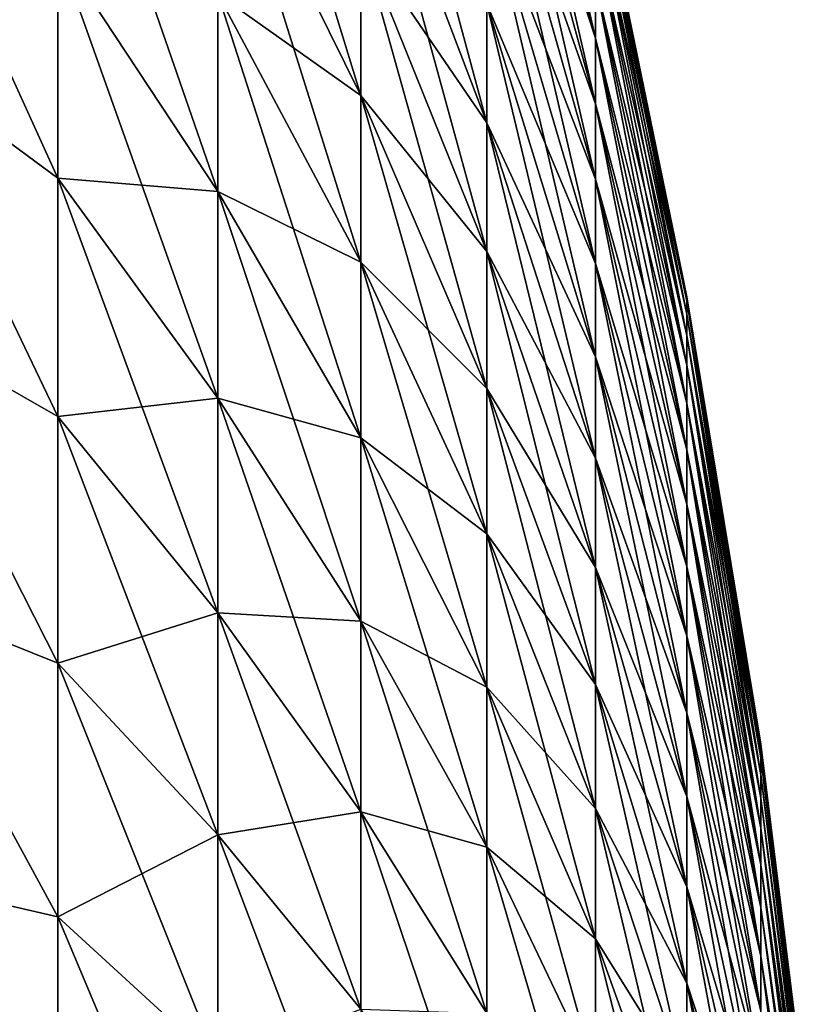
# Model space of a CAD drawing. Header units: metres. Extents: x -61 to 49, y -32 to 32.
# Tile 319 of 343: x 45.16 to 48.63, y 6.03 to 10.31. Entities that reach past the tile are written whole.
import ezdxf

# ---------------------------------------------------------------- set-up
doc = ezdxf.new("R2010")
doc.units = ezdxf.units.M
doc.layers.add('solid_K_27_40_10_000Y34', color=7, linetype='CONTINUOUS')

msp = doc.modelspace()

# ---------------------------------------------------------------- linework, layer by layer
at = {"layer": 'solid_K_27_40_10_000Y34'}
for points in [[(47.193928, 12.290059, -4.080581), (47.666889, 10.47366, -3.477494), (47.666889, 10.229336, -4.141399)], [(47.193928, 12.003365, -4.859623), (47.193928, 12.290059, -4.080581), (47.666889, 10.229336, -4.141399)], [(46.023605, 12.006661, -11.627804), (46.645882, 10.662851, -10.326395), (46.645882, 9.979329, -10.98835)], [(46.023605, 11.236997, -12.373182), (46.023605, 12.006661, -11.627804), (46.645882, 9.979329, -10.98835)], [(47.193928, 12.003365, -4.859623), (47.666889, 10.229336, -4.141399), (47.666889, 9.942979, -4.788286)], [(47.193928, 11.667345, -5.618697), (47.193928, 12.003365, -4.859623), (47.666889, 9.942979, -4.788286)], [(47.193928, 12.003365, 4.859623), (47.666889, 10.229336, 4.141399), (47.666889, 10.47366, 3.477494)], [(47.193928, 12.003365, 4.859623), (47.193928, 11.667345, 5.618697), (47.666889, 10.229336, 4.141399)], [(46.645882, 11.89582, -8.87808), (47.193928, 10.378127, -7.745397), (47.193928, 9.860555, -8.394412)], [(46.645882, 11.302558, -9.622007), (46.645882, 11.89582, -8.87808), (47.193928, 9.860555, -8.394412)], [(47.193928, 11.667345, -5.618697), (47.666889, 9.942979, -4.788286), (47.666889, 9.615763, -5.415497)], [(47.193928, 11.283381, -6.354682), (47.193928, 11.667345, -5.618697), (47.666889, 9.615763, -5.415497)], [(47.193928, 11.667345, 5.618697), (47.666889, 9.942979, 4.788286), (47.666889, 10.229336, 4.141399)], [(47.193928, 11.667345, 5.618697), (47.193928, 11.283381, 6.354682), (47.666889, 9.942979, 4.788286)], [(45.328068, 11.571313, -14.509967), (46.023605, 10.421157, -13.067718), (46.023605, 9.562494, -13.708554)], [(45.328068, 10.617882, -15.221532), (45.328068, 11.571313, -14.509967), (46.023605, 9.562494, -13.708554)], [(44.560349, 11.308901, -16.948191), (45.328068, 10.617882, -15.221532), (45.328068, 9.620819, -15.870547)], [(44.560349, 10.187581, -17.644987), (44.560349, 11.308901, -16.948191), (45.328068, 9.620819, -15.870547)], [(44.560349, 11.308872, 16.94821), (45.328068, 9.620819, 15.870547), (45.328068, 10.617882, 15.221532)], [(44.560349, 11.308872, 16.94821), (44.560349, 10.187557, 17.645), (45.328068, 9.620819, 15.870547)], [(46.645882, 11.302558, -9.622007), (47.193928, 9.860555, -8.394412), (47.193928, 9.302463, -9.008933)], [(46.645882, 10.662851, -10.326395), (46.645882, 11.302558, -9.622007), (47.193928, 9.302463, -9.008933)], [(46.645882, 11.302558, 9.622007), (47.193928, 9.860555, 8.394412), (47.193928, 10.378127, 7.745397)], [(46.645882, 11.302558, 9.622007), (46.645882, 10.662851, 10.326395), (47.193928, 9.860555, 8.394412)], [(47.193928, 11.283381, -6.354682), (47.666889, 9.615763, -5.415497), (47.666889, 9.249034, -6.020454)], [(47.193928, 10.853053, -7.064555), (47.193928, 11.283381, -6.354682), (47.666889, 9.249034, -6.020454)], [(47.193928, 11.283381, 6.354682), (47.666889, 9.615763, 5.415497), (47.666889, 9.942979, 4.788286)], [(47.193928, 11.283381, 6.354682), (47.193928, 10.853053, 7.064555), (47.666889, 9.615763, 5.415497)], [(46.023605, 11.236997, -12.373182), (46.645882, 9.979329, -10.98835), (46.645882, 9.254799, -11.605151)], [(46.023605, 10.421157, -13.067718), (46.023605, 11.236997, -12.373182), (46.645882, 9.254799, -11.605151)], [(46.023605, 11.236997, 12.373182), (46.645882, 9.979329, 10.98835), (46.645882, 10.662851, 10.326395)], [(46.023605, 11.236997, 12.373182), (46.023605, 10.421157, 13.067718), (46.645882, 9.979329, 10.98835)], [(47.666889, 11.035873), (48.064034, 9.104814), (48.064034, 9.086107, -0.583347)], [(47.666889, 11.013199, 0.707071), (48.064034, 9.104814), (47.666889, 11.035873)], [(47.666889, 11.013199, -0.707071), (47.666889, 11.035873), (48.064034, 9.086107, -0.583347)], [(47.666889, 11.013199, 0.707071), (48.064034, 9.086107, 0.583347), (48.064034, 9.104814)], [(47.666889, 11.013199, -0.707071), (48.064034, 9.086107, -0.583347), (48.064034, 9.030064, -1.164298)], [(47.666889, 10.94527, -1.411236), (47.666889, 11.013199, -0.707071), (48.064034, 9.030064, -1.164298)], [(47.666889, 11.013199, 0.707071), (47.666889, 10.94527, 1.411236), (48.064034, 9.086107, 0.583347)], [(47.666889, 10.94527, -1.411236), (48.064034, 9.030064, -1.164298), (48.064034, 8.936913, -1.740464)], [(47.666889, 10.832363, -2.109602), (47.666889, 10.94527, -1.411236), (48.064034, 8.936913, -1.740464)], [(47.666889, 10.94527, 1.411236), (48.064034, 9.030064, 1.164298), (48.064034, 9.086107, 0.583347)], [(47.666889, 10.94527, 1.411236), (47.666889, 10.832363, 2.109602), (48.064034, 9.030064, 1.164298)], [(47.193928, 10.853053, -7.064555), (47.666889, 9.249034, -6.020454), (47.666889, 8.844299, -6.600672)], [(47.193928, 10.378127, -7.745397), (47.193928, 10.853053, -7.064555), (47.666889, 8.844299, -6.600672)], [(47.193928, 10.853053, 7.064555), (47.666889, 9.249034, 6.020454), (47.666889, 9.615763, 5.415497)], [(47.193928, 10.853053, 7.064555), (47.193928, 10.378127, 7.745397), (47.666889, 9.249034, 6.020454)], [(47.666889, 10.832363, -2.109602), (48.064034, 8.936913, -1.740464), (48.064034, 8.807039, -2.309478)], [(47.666889, 10.674944, -2.7993), (47.666889, 10.832363, -2.109602), (48.064034, 8.807039, -2.309478)], [(47.666889, 10.832363, 2.109602), (48.064034, 8.936913, 1.740464), (48.064034, 9.030064, 1.164298)], [(47.666889, 10.832363, 2.109602), (47.666889, 10.674944, 2.7993), (48.064034, 8.936913, 1.740464)], [(46.645882, 10.662851, -10.326395), (47.193928, 9.302463, -9.008933), (47.193928, 8.706146, -9.586434)], [(46.645882, 9.979329, -10.98835), (46.645882, 10.662851, -10.326395), (47.193928, 8.706146, -9.586434)], [(46.645882, 10.662851, 10.326395), (47.193928, 9.302463, 9.008933), (47.193928, 9.860555, 8.394412)], [(46.645882, 10.662851, 10.326395), (46.645882, 9.979329, 10.98835), (47.193928, 9.302463, 9.008933)], [(47.666889, 10.674944, -2.7993), (48.064034, 8.807039, -2.309478), (48.064034, 8.640976, -2.869002)], [(47.666889, 10.47366, -3.477494), (47.666889, 10.674944, -2.7993), (48.064034, 8.640976, -2.869002)], [(47.666889, 10.674944, 2.7993), (48.064034, 8.807039, 2.309478), (48.064034, 8.936913, 1.740464)], [(47.666889, 10.674944, 2.7993), (47.666889, 10.47366, 3.477494), (48.064034, 8.807039, 2.309478)], [(45.328068, 10.617882, -15.221532), (46.023605, 9.562494, -13.708554), (46.023605, 8.664536, -14.293059)], [(45.328068, 9.620819, -15.870547), (45.328068, 10.617882, -15.221532), (46.023605, 8.664536, -14.293059)], [(45.328068, 10.617882, 15.221532), (46.023605, 9.562494, 13.708554), (46.023605, 10.421157, 13.067718)], [(45.328068, 10.617882, 15.221532), (45.328068, 9.620819, 15.870547), (46.023605, 9.562494, 13.708554)], [(47.666889, 10.47366, -3.477494), (48.064034, 8.640976, -2.869002), (48.064034, 8.439404, -3.416736)], [(47.666889, 10.229336, -4.141399), (47.666889, 10.47366, -3.477494), (48.064034, 8.439404, -3.416736)], [(47.666889, 10.47366, 3.477494), (48.064034, 8.640976, 2.869002), (48.064034, 8.807039, 2.309478)], [(47.666889, 10.47366, 3.477494), (47.666889, 10.229336, 4.141399), (48.064034, 8.640976, 2.869002)], [(46.023605, 10.421157, -13.067718), (46.645882, 9.254799, -11.605151), (46.645882, 8.49224, -12.174264)], [(46.023605, 9.562494, -13.708554), (46.023605, 10.421157, -13.067718), (46.645882, 8.49224, -12.174264)], [(46.023605, 10.421157, 13.067718), (46.645882, 9.254799, 11.605151), (46.645882, 9.979329, 10.98835)], [(46.023605, 10.421157, 13.067718), (46.023605, 9.562494, 13.708554), (46.645882, 9.254799, 11.605151)], [(47.193928, 10.378127, -7.745397), (47.666889, 8.844299, -6.600672), (47.666889, 8.403221, -7.153767)], [(47.193928, 9.860555, -8.394412), (47.193928, 10.378127, -7.745397), (47.666889, 8.403221, -7.153767)], [(47.193928, 10.378127, 7.745397), (47.666889, 8.844299, 6.600672), (47.666889, 9.249034, 6.020454)], [(47.193928, 10.378127, 7.745397), (47.193928, 9.860555, 8.394412), (47.666889, 8.844299, 6.600672)], [(47.666889, 10.229336, -4.141399), (48.064034, 8.439404, -3.416736), (48.064034, 8.203154, -3.950431)], [(47.666889, 9.942979, -4.788286), (47.666889, 10.229336, -4.141399), (48.064034, 8.203154, -3.950431)], [(47.666889, 10.229336, 4.141399), (48.064034, 8.439404, 3.416736), (48.064034, 8.640976, 2.869002)], [(47.666889, 10.229336, 4.141399), (47.666889, 9.942979, 4.788286), (48.064034, 8.439404, 3.416736)], [(44.560349, 10.187581, -17.644987), (45.328068, 9.620819, -15.870547), (45.328068, 8.584223, -16.454348)], [(44.560349, 9.02349, -18.267704), (44.560349, 10.187581, -17.644987), (45.328068, 8.584223, -16.454348)], [(44.560349, 10.187557, 17.645), (45.328068, 8.584223, 16.454348), (45.328068, 9.620819, 15.870547)], [(44.560349, 10.187557, 17.645), (44.560349, 9.023472, 18.267714), (45.328068, 8.584223, 16.454348)], [(46.645882, 9.979329, -10.98835), (47.193928, 8.706146, -9.586434), (47.193928, 8.074053, -10.124542)], [(46.645882, 9.254799, -11.605151), (46.645882, 9.979329, -10.98835), (47.193928, 8.074053, -10.124542)], [(46.645882, 9.979329, 10.98835), (47.193928, 8.706146, 9.586434), (47.193928, 9.302463, 9.008933)], [(46.645882, 9.979329, 10.98835), (46.645882, 9.254799, 11.605151), (47.193928, 8.706146, 9.586434)], [(47.666889, 9.942979, -4.788286), (48.064034, 8.203154, -3.950431), (48.064034, 7.933195, -4.467892)], [(47.666889, 9.615763, -5.415497), (47.666889, 9.942979, -4.788286), (48.064034, 7.933195, -4.467892)], [(47.666889, 9.942979, 4.788286), (48.064034, 8.203154, 3.950431), (48.064034, 8.439404, 3.416736)], [(47.666889, 9.942979, 4.788286), (47.666889, 9.615763, 5.415497), (48.064034, 8.203154, 3.950431)], [(47.193928, 9.860555, -8.394412), (47.666889, 8.403221, -7.153767), (47.666889, 7.927612, -7.677464)], [(47.193928, 9.302463, -9.008933), (47.193928, 9.860555, -8.394412), (47.666889, 7.927612, -7.677464)], [(47.193928, 9.860555, 8.394412), (47.666889, 8.403221, 7.153767), (47.666889, 8.844299, 6.600672)], [(47.193928, 9.860555, 8.394412), (47.193928, 9.302463, 9.008933), (47.666889, 8.403221, 7.153767)], [(45.328068, 9.620819, -15.870547), (46.023605, 8.664536, -14.293059), (46.023605, 7.730975, -14.818831)], [(45.328068, 8.584223, -16.454348), (45.328068, 9.620819, -15.870547), (46.023605, 7.730975, -14.818831)], [(45.328068, 9.620819, 15.870547), (46.023605, 8.664536, 14.293059), (46.023605, 9.562494, 13.708554)], [(45.328068, 9.620819, 15.870547), (45.328068, 8.584223, 16.454348), (46.023605, 8.664536, 14.293059)], [(47.666889, 9.615763, -5.415497), (48.064034, 7.933195, -4.467892), (48.064034, 7.630636, -4.966994)], [(47.666889, 9.249034, -6.020454), (47.666889, 9.615763, -5.415497), (48.064034, 7.630636, -4.966994)], [(47.666889, 9.615763, 5.415497), (48.064034, 7.933195, 4.467892), (48.064034, 8.203154, 3.950431)], [(47.666889, 9.615763, 5.415497), (47.666889, 9.249034, 6.020454), (48.064034, 7.933195, 4.467892)], [(46.023605, 9.562494, -13.708554), (46.645882, 8.49224, -12.174264), (46.645882, 7.694784, -12.69335)], [(46.023605, 8.664536, -14.293059), (46.023605, 9.562494, -13.708554), (46.645882, 7.694784, -12.69335)], [(46.023605, 9.562494, 13.708554), (46.645882, 8.49224, 12.174264), (46.645882, 9.254799, 11.605151)], [(46.023605, 9.562494, 13.708554), (46.023605, 8.664536, 14.293059), (46.645882, 8.49224, 12.174264)], [(47.193928, 9.302463, -9.008933), (47.666889, 7.927612, -7.677464), (47.666889, 7.419427, -8.169615)], [(47.193928, 8.706146, -9.586434), (47.193928, 9.302463, -9.008933), (47.666889, 7.419427, -8.169615)], [(47.193928, 9.302463, 9.008933), (47.666889, 7.927612, 7.677464), (47.666889, 8.403221, 7.153767)], [(47.193928, 9.302463, 9.008933), (47.193928, 8.706146, 9.586434), (47.666889, 7.927612, 7.677464)], [(46.645882, 9.254799, -11.605151), (47.193928, 8.074053, -10.124542), (47.193928, 7.408782, -10.621047)], [(46.645882, 8.49224, -12.174264), (46.645882, 9.254799, -11.605151), (47.193928, 7.408782, -10.621047)], [(46.645882, 9.254799, 11.605151), (47.193928, 8.074053, 10.124542), (47.193928, 8.706146, 9.586434)], [(46.645882, 9.254799, 11.605151), (46.645882, 8.49224, 12.174264), (47.193928, 8.074053, 10.124542)], [(47.666889, 9.249034, -6.020454), (48.064034, 7.630636, -4.966994), (48.064034, 7.296722, -5.445685)], [(47.666889, 8.844299, -6.600672), (47.666889, 9.249034, -6.020454), (48.064034, 7.296722, -5.445685)], [(47.666889, 9.249034, 6.020454), (48.064034, 7.630636, 4.966994), (48.064034, 7.933195, 4.467892)], [(47.666889, 9.249034, 6.020454), (47.666889, 8.844299, 6.600672), (48.064034, 7.630636, 4.966994)], [(48.064034, 9.104814), (48.384747, 7.159599), (48.384747, 7.144889, -0.458717)], [(48.064034, 9.086107, 0.583347), (48.384747, 7.159599), (48.064034, 9.104814)], [(48.064034, 9.086107, -0.583347), (48.064034, 9.104814), (48.384747, 7.144889, -0.458717)], [(48.064034, 9.086107, 0.583347), (48.384747, 7.144889, 0.458717), (48.384747, 7.159599)], [(48.064034, 9.086107, -0.583347), (48.384747, 7.144889, -0.458717), (48.384747, 7.100819, -0.915549)], [(48.064034, 9.030064, -1.164298), (48.064034, 9.086107, -0.583347), (48.384747, 7.100819, -0.915549)], [(48.064034, 9.086107, 0.583347), (48.064034, 9.030064, 1.164298), (48.384747, 7.144889, 0.458717)], [(44.560349, 9.02349, -18.267704), (45.328068, 8.584223, -16.454348), (45.328068, 7.512352, -16.970533)], [(44.560349, 7.821516, -18.813726), (44.560349, 9.02349, -18.267704), (45.328068, 7.512352, -16.970533)], [(44.560349, 9.023472, 18.267714), (45.328068, 7.512352, 16.970533), (45.328068, 8.584223, 16.454348)], [(44.560349, 9.023472, 18.267714), (44.560349, 7.821503, 18.813732), (45.328068, 7.512352, 16.970533)], [(48.064034, 9.030064, -1.164298), (48.384747, 7.100819, -0.915549), (48.384747, 7.02757, -1.368619)], [(48.064034, 8.936913, -1.740464), (48.064034, 9.030064, -1.164298), (48.384747, 7.02757, -1.368619)], [(48.064034, 9.030064, 1.164298), (48.384747, 7.100819, 0.915549), (48.384747, 7.144889, 0.458717)], [(48.064034, 9.030064, 1.164298), (48.064034, 8.936913, 1.740464), (48.384747, 7.100819, 0.915549)], [(48.064034, 8.936913, -1.740464), (48.384747, 7.02757, -1.368619), (48.384747, 6.925444, -1.816065)], [(48.064034, 8.807039, -2.309478), (48.064034, 8.936913, -1.740464), (48.384747, 6.925444, -1.816065)], [(48.064034, 8.936913, 1.740464), (48.384747, 7.02757, 1.368619), (48.384747, 7.100819, 0.915549)], [(48.064034, 8.936913, 1.740464), (48.064034, 8.807039, 2.309478), (48.384747, 7.02757, 1.368619)], [(47.666889, 8.844299, -6.600672), (48.064034, 7.296722, -5.445685), (48.064034, 6.932824, -5.901999)], [(47.666889, 8.403221, -7.153767), (47.666889, 8.844299, -6.600672), (48.064034, 6.932824, -5.901999)], [(47.666889, 8.844299, 6.600672), (48.064034, 7.296722, 5.445685), (48.064034, 7.630636, 4.966994)], [(47.666889, 8.844299, 6.600672), (47.666889, 8.403221, 7.153767), (48.064034, 7.296722, 5.445685)], [(48.064034, 8.807039, -2.309478), (48.384747, 6.925444, -1.816065), (48.384747, 6.794858, -2.256048)], [(48.064034, 8.640976, -2.869002), (48.064034, 8.807039, -2.309478), (48.384747, 6.794858, -2.256048)], [(48.064034, 8.807039, 2.309478), (48.384747, 6.925444, 1.816065), (48.384747, 7.02757, 1.368619)], [(48.064034, 8.807039, 2.309478), (48.064034, 8.640976, 2.869002), (48.384747, 6.925444, 1.816065)], [(47.193928, 8.706146, -9.586434), (47.666889, 7.419427, -8.169615), (47.666889, 6.880754, -8.628193)], [(47.193928, 8.074053, -10.124542), (47.193928, 8.706146, -9.586434), (47.666889, 6.880754, -8.628193)], [(47.193928, 8.706146, 9.586434), (47.666889, 7.419427, 8.169615), (47.666889, 7.927612, 7.677464)], [(47.193928, 8.706146, 9.586434), (47.193928, 8.074053, 10.124542), (47.666889, 7.419427, 8.169615)], [(45.328068, 8.584223, 16.454348), (46.023605, 7.730975, 14.818831), (46.023605, 8.664536, 14.293059)], [(46.023605, 8.664536, -14.293059), (46.645882, 7.694784, -12.69335), (46.645882, 6.865708, -13.160277)], [(46.023605, 7.730975, -14.818831), (46.023605, 8.664536, -14.293059), (46.645882, 6.865708, -13.160277)], [(46.023605, 8.664536, 14.293059), (46.645882, 7.694784, 12.69335), (46.645882, 8.49224, 12.174264)], [(46.023605, 8.664536, 14.293059), (46.023605, 7.730975, 14.818831), (46.645882, 7.694784, 12.69335)], [(48.064034, 8.640976, -2.869002), (48.384747, 6.794858, -2.256048), (48.384747, 6.636353, -2.686761)], [(48.064034, 8.439404, -3.416736), (48.064034, 8.640976, -2.869002), (48.384747, 6.636353, -2.686761)], [(48.064034, 8.640976, 2.869002), (48.384747, 6.794858, 2.256048), (48.384747, 6.925444, 1.816065)], [(48.064034, 8.640976, 2.869002), (48.064034, 8.439404, 3.416736), (48.384747, 6.794858, 2.256048)], [(45.328068, 8.584223, -16.454348), (46.023605, 7.730975, -14.818831), (46.023605, 6.765645, -15.28371)], [(45.328068, 7.512352, -16.970533), (45.328068, 8.584223, -16.454348), (46.023605, 6.765645, -15.28371)], [(45.328068, 8.584223, 16.454348), (45.328068, 7.512352, 16.970533), (46.023605, 7.730975, 14.818831)], [(46.645882, 8.49224, -12.174264), (47.193928, 7.408782, -10.621047), (47.193928, 6.713068, -11.073907)], [(46.645882, 7.694784, -12.69335), (46.645882, 8.49224, -12.174264), (47.193928, 6.713068, -11.073907)], [(46.645882, 8.49224, 12.174264), (47.193928, 7.408782, 10.621047), (47.193928, 8.074053, 10.124542)], [(46.645882, 8.49224, 12.174264), (46.645882, 7.694784, 12.69335), (47.193928, 7.408782, 10.621047)], [(48.064034, 8.439404, -3.416736), (48.384747, 6.636353, -2.686761), (48.384747, 6.450576, -3.106434)], [(48.064034, 8.203154, -3.950431), (48.064034, 8.439404, -3.416736), (48.384747, 6.450576, -3.106434)], [(48.064034, 8.439404, 3.416736), (48.384747, 6.636353, 2.686761), (48.384747, 6.794858, 2.256048)], [(48.064034, 8.439404, 3.416736), (48.064034, 8.203154, 3.950431), (48.384747, 6.636353, 2.686761)], [(47.666889, 8.403221, -7.153767), (48.064034, 6.932824, -5.901999), (48.064034, 6.540437, -6.33406)], [(47.666889, 7.927612, -7.677464), (47.666889, 8.403221, -7.153767), (48.064034, 6.540437, -6.33406)], [(47.666889, 8.403221, 7.153767), (48.064034, 6.932824, 5.901999), (48.064034, 7.296722, 5.445685)], [(47.666889, 8.403221, 7.153767), (47.666889, 7.927612, 7.677464), (48.064034, 6.932824, 5.901999)], [(48.064034, 8.203154, -3.950431), (48.384747, 6.450576, -3.106434), (48.384747, 6.238293, -3.513341)], [(48.064034, 7.933195, -4.467892), (48.064034, 8.203154, -3.950431), (48.384747, 6.238293, -3.513341)], [(48.064034, 8.203154, 3.950431), (48.384747, 6.450576, 3.106434), (48.384747, 6.636353, 2.686761)], [(48.064034, 8.203154, 3.950431), (48.064034, 7.933195, 4.467892), (48.384747, 6.450576, 3.106434)], [(47.193928, 8.074053, -10.124542), (47.666889, 6.880754, -8.628193), (47.666889, 6.313807, -9.051317)], [(47.193928, 7.408782, -10.621047), (47.193928, 8.074053, -10.124542), (47.666889, 6.313807, -9.051317)], [(47.193928, 8.074053, 10.124542), (47.666889, 6.880754, 8.628193), (47.666889, 7.419427, 8.169615)], [(47.193928, 8.074053, 10.124542), (47.193928, 7.408782, 10.621047), (47.666889, 6.880754, 8.628193)], [(47.666889, 7.927612, -7.677464), (48.064034, 6.540437, -6.33406), (48.064034, 6.121174, -6.740093)], [(47.666889, 7.419427, -8.169615), (47.666889, 7.927612, -7.677464), (48.064034, 6.121174, -6.740093)], [(47.666889, 7.927612, 7.677464), (48.064034, 6.540437, 6.33406), (48.064034, 6.932824, 5.901999)], [(47.666889, 7.927612, 7.677464), (47.666889, 7.419427, 8.169615), (48.064034, 6.540437, 6.33406)], [(48.064034, 7.933195, -4.467892), (48.384747, 6.238293, -3.513341), (48.384747, 6.000375, -3.905811)], [(48.064034, 7.630636, -4.966994), (48.064034, 7.933195, -4.467892), (48.384747, 6.000375, -3.905811)], [(48.064034, 7.933195, 4.467892), (48.384747, 6.238293, 3.513341), (48.384747, 6.450576, 3.106434)], [(48.064034, 7.933195, 4.467892), (48.064034, 7.630636, 4.966994), (48.384747, 6.238293, 3.513341)], [(44.560349, 7.821516, -18.813726), (45.328068, 7.512352, -16.970533), (45.328068, 6.409611, -17.416983)], [(44.560349, 6.586703, -19.280762), (44.560349, 7.821516, -18.813726), (45.328068, 6.409611, -17.416983)], [(44.560349, 7.821503, 18.813732), (45.328068, 6.409611, 17.416983), (45.328068, 7.512352, 16.970533)], [(44.560349, 7.821503, 18.813732), (44.560349, 6.586697, 19.280764), (45.328068, 6.409611, 17.416983)], [(45.328068, 7.512352, 16.970533), (46.023605, 6.765645, 15.28371), (46.023605, 7.730975, 14.818831)], [(46.023605, 7.730975, -14.818831), (46.645882, 6.865708, -13.160277), (46.645882, 6.00842, -13.573125)], [(46.023605, 6.765645, -15.28371), (46.023605, 7.730975, -14.818831), (46.645882, 6.00842, -13.573125)], [(46.023605, 7.730975, 14.818831), (46.645882, 6.865708, 13.160277), (46.645882, 7.694784, 12.69335)], [(46.023605, 7.730975, 14.818831), (46.023605, 6.765645, 15.28371), (46.645882, 6.865708, 13.160277)], [(46.645882, 7.694784, -12.69335), (47.193928, 6.713068, -11.073907), (47.193928, 5.989767, -11.481262)], [(46.645882, 6.865708, -13.160277), (46.645882, 7.694784, -12.69335), (47.193928, 5.989767, -11.481262)], [(46.645882, 7.694784, 12.69335), (47.193928, 6.713068, 11.073907), (47.193928, 7.408782, 10.621047)], [(46.645882, 7.694784, 12.69335), (46.645882, 6.865708, 13.160277), (47.193928, 6.713068, 11.073907)], [(48.064034, 7.630636, -4.966994), (48.384747, 6.000375, -3.905811), (48.384747, 5.7378, -4.282232)], [(48.064034, 7.296722, -5.445685), (48.064034, 7.630636, -4.966994), (48.384747, 5.7378, -4.282232)], [(48.064034, 7.630636, 4.966994), (48.384747, 6.000375, 3.905811), (48.384747, 6.238293, 3.513341)], [(48.064034, 7.630636, 4.966994), (48.064034, 7.296722, 5.445685), (48.384747, 6.000375, 3.905811)], [(45.328068, 7.512352, -16.970533), (46.023605, 6.765645, -15.28371), (46.023605, 5.772513, -15.685784)], [(45.328068, 6.409611, -17.416983), (45.328068, 7.512352, -16.970533), (46.023605, 5.772513, -15.685784)], [(45.328068, 7.512352, 16.970533), (45.328068, 6.409611, 17.416983), (46.023605, 6.765645, 15.28371)], [(47.193928, 7.408782, -10.621047), (47.666889, 6.313807, -9.051317), (47.666889, 5.720915, -9.437247)], [(47.193928, 6.713068, -11.073907), (47.193928, 7.408782, -10.621047), (47.666889, 5.720915, -9.437247)], [(47.193928, 7.408782, 10.621047), (47.666889, 6.313807, 9.051317), (47.666889, 6.880754, 8.628193)], [(47.193928, 7.408782, 10.621047), (47.193928, 6.713068, 11.073907), (47.666889, 6.313807, 9.051317)], [(47.666889, 7.419427, -8.169615), (48.064034, 6.121174, -6.740093), (48.064034, 5.676759, -7.11843)], [(47.666889, 6.880754, -8.628193), (47.666889, 7.419427, -8.169615), (48.064034, 5.676759, -7.11843)], [(47.666889, 7.419427, 8.169615), (48.064034, 6.121174, 6.740093), (48.064034, 6.540437, 6.33406)], [(47.666889, 7.419427, 8.169615), (47.666889, 6.880754, 8.628193), (48.064034, 6.121174, 6.740093)], [(48.064034, 7.296722, -5.445685), (48.384747, 5.7378, -4.282232), (48.384747, 5.451648, -4.641056)], [(48.064034, 6.932824, -5.901999), (48.064034, 7.296722, -5.445685), (48.384747, 5.451648, -4.641056)], [(48.064034, 7.296722, 5.445685), (48.384747, 5.7378, 4.282232), (48.384747, 6.000375, 3.905811)], [(48.064034, 7.296722, 5.445685), (48.064034, 6.932824, 5.901999), (48.384747, 5.7378, 4.282232)], [(48.626678, 5.214971, -0.248396), (48.384747, 7.159599), (48.626678, 5.220883)], [(48.384747, 7.144889, 0.458717), (48.626678, 5.220883), (48.384747, 7.159599)], [(48.626678, 5.214971, -0.248396), (48.384747, 7.144889, -0.458717), (48.384747, 7.159599)], [(48.626678, 5.214971, 0.248407), (48.626678, 5.220883), (48.384747, 7.144889, 0.458717)], [(48.626678, 5.197247, -0.496235), (48.384747, 7.100819, -0.915549), (48.384747, 7.144889, -0.458717)], [(48.626678, 5.214971, -0.248396), (48.626678, 5.197247, -0.496235), (48.384747, 7.144889, -0.458717)], [(48.626678, 5.197245, 0.496258), (48.384747, 7.144889, 0.458717), (48.384747, 7.100819, 0.915549)], [(48.626678, 5.197245, 0.496258), (48.626678, 5.214971, 0.248407), (48.384747, 7.144889, 0.458717)], [(48.626678, 5.126547, -0.988), (48.384747, 7.02757, -1.368619), (48.384747, 7.100819, -0.915549)], [(48.626678, 5.16775, -0.742956), (48.626678, 5.126547, -0.988), (48.384747, 7.100819, -0.915549)], [(48.626678, 5.197247, -0.496235), (48.626678, 5.16775, -0.742956), (48.384747, 7.100819, -0.915549)], [(48.626678, 5.167745, 0.742991), (48.384747, 7.100819, 0.915549), (48.384747, 7.02757, 1.368619)], [(48.626678, 5.167745, 0.742991), (48.626678, 5.197245, 0.496258), (48.384747, 7.100819, 0.915549)], [(48.626678, 5.07373, -1.23081), (48.384747, 6.925444, -1.816065), (48.384747, 7.02757, -1.368619)], [(48.626678, 5.126547, -0.988), (48.626678, 5.07373, -1.23081), (48.384747, 7.02757, -1.368619)], [(48.626678, 5.073717, 1.230864), (48.384747, 7.02757, 1.368619), (48.384747, 6.925444, 1.816065)], [(48.626678, 5.126538, 0.988045), (48.626678, 5.167745, 0.742991), (48.384747, 7.02757, 1.368619)], [(48.626678, 5.073717, 1.230864), (48.626678, 5.126538, 0.988045), (48.384747, 7.02757, 1.368619)], [(48.064034, 6.932824, -5.901999), (48.384747, 5.451648, -4.641056), (48.384747, 5.143094, -4.980808)], [(48.064034, 6.540437, -6.33406), (48.064034, 6.932824, -5.901999), (48.384747, 5.143094, -4.980808)], [(48.064034, 6.932824, 5.901999), (48.384747, 5.451648, 4.641056), (48.384747, 5.7378, 4.282232)], [(48.064034, 6.932824, 5.901999), (48.064034, 6.540437, 6.33406), (48.384747, 5.451648, 4.641056)], [(48.626678, 5.009418, -1.470834), (48.384747, 6.794858, -2.256048), (48.384747, 6.925444, -1.816065)], [(48.626678, 5.07373, -1.23081), (48.626678, 5.009418, -1.470834), (48.384747, 6.925444, -1.816065)], [(48.626678, 5.0094, 1.470896), (48.384747, 6.925444, 1.816065), (48.384747, 6.794858, 2.256048)], [(48.626678, 5.0094, 1.470896), (48.626678, 5.073717, 1.230864), (48.384747, 6.925444, 1.816065)], [(46.023605, 6.765645, 15.28371), (46.645882, 6.00842, 13.573125), (46.645882, 6.865708, 13.160277)], [(46.645882, 6.865708, -13.160277), (47.193928, 5.989767, -11.481262), (47.193928, 5.241854, -11.841438)], [(46.645882, 6.00842, -13.573125), (46.645882, 6.865708, -13.160277), (47.193928, 5.241854, -11.841438)], [(46.645882, 6.865708, 13.160277), (47.193928, 5.989767, 11.481262), (47.193928, 6.713068, 11.073907)], [(46.645882, 6.865708, 13.160277), (46.645882, 6.00842, 13.573125), (47.193928, 5.989767, 11.481262)], [(47.666889, 6.880754, -8.628193), (48.064034, 5.676759, -7.11843), (48.064034, 5.209016, -7.467515)], [(47.666889, 6.313807, -9.051317), (47.666889, 6.880754, -8.628193), (48.064034, 5.209016, -7.467515)], [(47.666889, 6.880754, 8.628193), (48.064034, 5.676759, 7.11843), (48.064034, 6.121174, 6.740093)], [(47.666889, 6.880754, 8.628193), (47.666889, 6.313807, 9.051317), (48.064034, 5.676759, 7.11843)], [(45.328068, 6.409611, 17.416983), (46.023605, 5.772513, 15.685784), (46.023605, 6.765645, 15.28371)], [(46.023605, 6.765645, -15.28371), (46.645882, 6.00842, -13.573125), (46.645882, 5.126442, -13.930199)], [(46.023605, 5.772513, -15.685784), (46.023605, 6.765645, -15.28371), (46.645882, 5.126442, -13.930199)], [(46.023605, 6.765645, 15.28371), (46.023605, 5.772513, 15.685784), (46.645882, 6.00842, 13.573125)], [(48.626678, 4.84692, -1.940357), (48.384747, 6.636353, -2.686761), (48.384747, 6.794858, -2.256048)], [(48.626678, 4.933758, -1.707529), (48.626678, 4.84692, -1.940357), (48.384747, 6.794858, -2.256048)], [(48.626678, 5.009418, -1.470834), (48.626678, 4.933758, -1.707529), (48.384747, 6.794858, -2.256048)], [(48.626678, 4.933735, 1.707595), (48.384747, 6.794858, 2.256048), (48.384747, 6.636353, 2.686761)], [(48.626678, 4.933735, 1.707595), (48.626678, 5.0094, 1.470896), (48.384747, 6.794858, 2.256048)], [(47.193928, 6.713068, -11.073907), (47.666889, 5.720915, -9.437247), (47.666889, 5.104514, -9.784398)], [(47.193928, 5.989767, -11.481262), (47.193928, 6.713068, -11.073907), (47.666889, 5.104514, -9.784398)], [(47.193928, 6.713068, 11.073907), (47.666889, 5.720915, 9.437247), (47.666889, 6.313807, 9.051317)], [(47.193928, 6.713068, 11.073907), (47.193928, 5.989767, 11.481262), (47.666889, 5.720915, 9.437247)], [(48.626678, 4.749103, -2.16879), (48.384747, 6.450576, -3.106434), (48.384747, 6.636353, -2.686761)], [(48.626678, 4.84692, -1.940357), (48.626678, 4.749103, -2.16879), (48.384747, 6.636353, -2.686761)], [(48.626678, 4.749072, 2.168857), (48.384747, 6.636353, 2.686761), (48.384747, 6.450576, 3.106434)], [(48.626678, 4.846893, 1.940426), (48.626678, 4.933735, 1.707595), (48.384747, 6.636353, 2.686761)], [(48.626678, 4.749072, 2.168857), (48.626678, 4.846893, 1.940426), (48.384747, 6.636353, 2.686761)], [(44.560349, 6.586703, -19.280762), (45.328068, 6.409611, -17.416983), (45.328068, 5.280532, -17.791864)], [(44.560734, 5.324523, -19.665878), (44.560349, 6.586703, -19.280762), (45.328068, 5.280532, -17.791864)], [(44.560349, 6.586697, 19.280764), (45.328068, 5.280532, 17.791864), (45.328068, 6.409611, 17.416983)], [(44.560349, 6.586697, 19.280764), (44.560734, 5.324523, 19.665878), (45.328068, 5.280532, 17.791864)], [(48.064034, 6.540437, -6.33406), (48.384747, 5.143094, -4.980808), (48.384747, 4.813405, -5.300094)], [(48.064034, 6.121174, -6.740093), (48.064034, 6.540437, -6.33406), (48.384747, 4.813405, -5.300094)], [(48.064034, 6.540437, 6.33406), (48.384747, 5.143094, 4.980808), (48.384747, 5.451648, 4.641056)], [(48.064034, 6.540437, 6.33406), (48.064034, 6.121174, 6.740093), (48.384747, 5.143094, 4.980808)], [(48.626678, 4.640526, -2.392309), (48.384747, 6.238293, -3.513341), (48.384747, 6.450576, -3.106434)], [(48.626678, 4.749103, -2.16879), (48.626678, 4.640526, -2.392309), (48.384747, 6.450576, -3.106434)], [(48.626678, 4.640493, 2.392374), (48.384747, 6.450576, 3.106434), (48.384747, 6.238293, 3.513341)], [(48.626678, 4.640493, 2.392374), (48.626678, 4.749072, 2.168857), (48.384747, 6.450576, 3.106434)], [(45.328068, 6.409611, -17.416983), (46.023605, 5.772513, -15.685784), (46.023605, 4.755661, -16.023403)], [(45.328068, 5.280532, -17.791864), (45.328068, 6.409611, -17.416983), (46.023605, 4.755661, -16.023403)], [(45.328068, 6.409611, 17.416983), (45.328068, 5.280532, 17.791864), (46.023605, 5.772513, 15.685784)], [(47.666889, 6.313807, -9.051317), (48.064034, 5.209016, -7.467515), (48.064034, 4.719868, -7.785916)], [(47.666889, 5.720915, -9.437247), (47.666889, 6.313807, -9.051317), (48.064034, 4.719868, -7.785916)], [(47.666889, 6.313807, 9.051317), (48.064034, 5.209016, 7.467515), (48.064034, 5.676759, 7.11843)], [(47.666889, 6.313807, 9.051317), (47.666889, 5.720915, 9.437247), (48.064034, 5.209016, 7.467515)], [(48.626678, 4.392107, -2.822592), (48.384747, 6.000375, -3.905811), (48.384747, 6.238293, -3.513341)], [(48.626678, 4.521437, -2.610408), (48.626678, 4.392107, -2.822592), (48.384747, 6.238293, -3.513341)], [(48.626678, 4.640526, -2.392309), (48.626678, 4.521437, -2.610408), (48.384747, 6.238293, -3.513341)], [(48.626678, 4.521403, 2.610468), (48.384747, 6.238293, 3.513341), (48.384747, 6.000375, 3.905811)], [(48.626678, 4.521403, 2.610468), (48.626678, 4.640493, 2.392374), (48.384747, 6.238293, 3.513341)], [(48.064034, 6.121174, -6.740093), (48.384747, 4.813405, -5.300094), (48.384747, 4.463937, -5.5976)], [(48.064034, 5.676759, -7.11843), (48.064034, 6.121174, -6.740093), (48.384747, 4.463937, -5.5976)], [(48.064034, 6.121174, 6.740093), (48.384747, 4.813405, 5.300094), (48.384747, 5.143094, 4.980808)], [(48.064034, 6.121174, 6.740093), (48.064034, 5.676759, 7.11843), (48.384747, 4.813405, 5.300094)]]:
    msp.add_3dface(points, dxfattribs=at)

doc.saveas('drawing.dxf')
